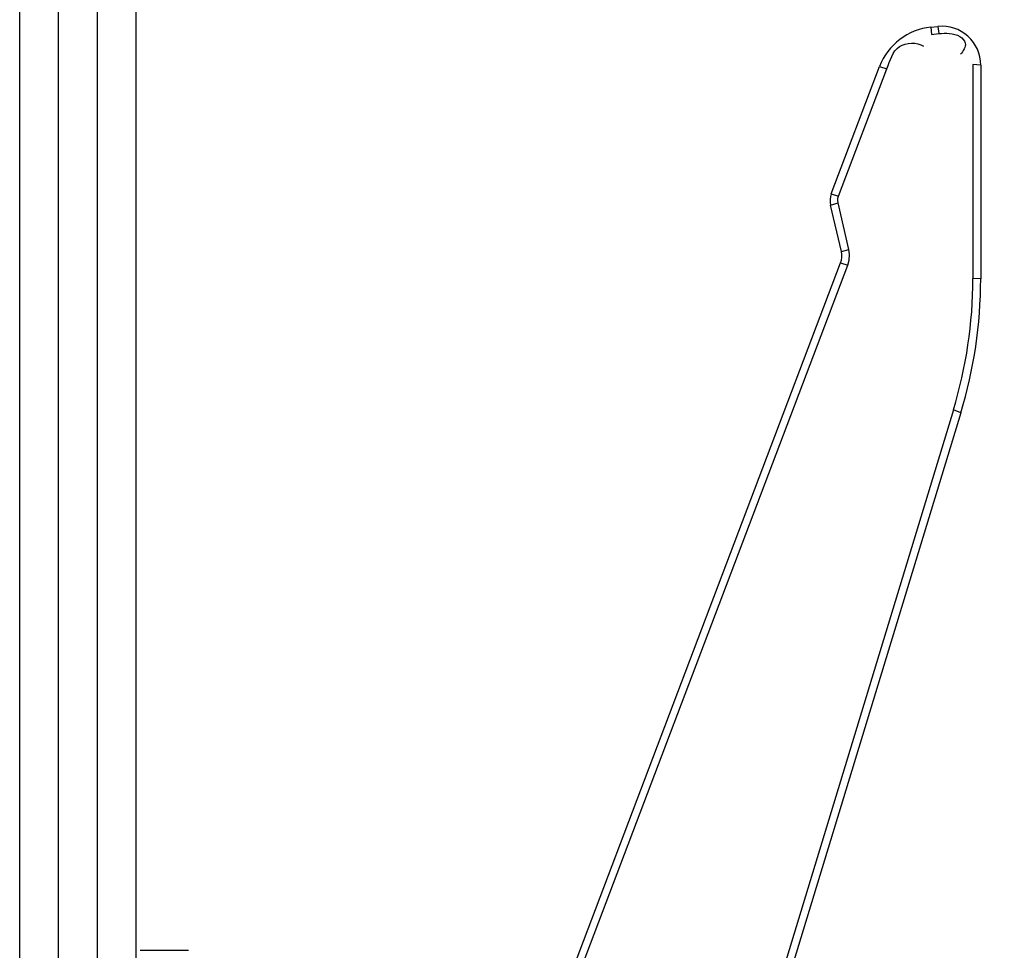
# Paper-space layout 'Sheet' of a CAD drawing. Header units: inches. Extents: x 0.2 to 10.8, y 0.2 to 8.3.
# Tile 519 of 545: x 8.11 to 8.313, y 6.881 to 7.072. Entities that reach past the tile are written whole.
import ezdxf

# ---------------------------------------------------------------- set-up
doc = ezdxf.new("R2010")
doc.units = ezdxf.units.IN
doc.header["$MEASUREMENT"] = 0
doc.layers.get('0').update_dxf_attribs({"lineweight": 5})
doc.layers.add('02___PRT_ALL_AXES', color=7, linetype='Continuous')
doc.styles.add('My Text', font='tahoma.ttf')
doc.dimstyles.new('My Dimension - mm [in] (ANSI)$0', dxfattribs={"dimtxt": 0.12, "dimasz": 0.098425, "dimexe": 0.125, "dimexo": 0.063, "dimgap": 0.031496, "dimtad": 0, "dimlfac": 250, "dimzin": 4, "dimdsep": 46, "dimtxsty": 'My Text', "dimblk": 'Filled-1', "dimcen": 0.09, "dimclrd": 1, "dimclre": 1, "dimclrt": 1, "dimadec": 1, "dimazin": 1, "dimtfac": 1, "dimtofl": 0, "dimtmove": 0, "dimatfit": 3, "dimfxl": 1, "dimtolj": 1, "dimtzin": 4, "dimlwd": -1, "dimlwe": -1, "dimarcsym": 0})

# ---------------------------------------------------------------- blocks, each defined once
blk = doc.blocks.new('*D10')
at = {"color": 1, "true_color": 0xff0000}
for p, q in [((9.4496, 8.02494), (8.40389, 8.02494)), ((8.52889, 7.92651), (8.52889, 7.82346)), ((8.52889, 5.99175), (8.52889, 6.09481)), ((9.1304, 5.89333), (8.40389, 5.89333))]:
    blk.add_line(p, q, dxfattribs=at)
at = {"layer": 'Defpoints', "color": 0}
for p in [(9.5126, 8.02494), (8.52889, 5.89333), (9.1934, 5.89333)]:
    blk.add_point(p, dxfattribs=at)
at = {"color": 1, "true_color": 0xff0000, "insert": (8.52889, 6.95913), "char_height": 0.12, "attachment_point": 5, "rotation": 90, "style": 'My Text'}
blk.add_mtext('\\A1;532.90 mm [20.980 in]', dxfattribs=at)
blk = doc.blocks.new('Filled-1')

psp = doc.layouts.new('Sheet')

# ---------------------------------------------------------------- linework, layer by layer
at = {"color": 0, "linetype": 'ByBlock', "lineweight": -3}
for p, q in [((8.109877, 6.628466), (8.109877, 7.901958)), ((8.117877, 6.705958), (8.117877, 7.901958)), ((8.125877, 6.705958), (8.125877, 7.901958)), ((8.133877, 6.628466), (8.133877, 7.901958)), ((8.297535, 7.070733), (8.298994, 7.070879)), ((8.297535, 7.070733), (8.297695, 7.069248)), ((8.297695, 7.069248), (8.299154, 7.069395)), ((8.298994, 7.070879), (8.299154, 7.069395)), ((8.307794, 7.062919), (8.306194, 7.063027)), ((8.306194, 7.063027), (8.306194, 7.018991)), ((8.307794, 7.062919), (8.307794, 7.018884)), ((8.277029, 7.036413), (8.286981, 7.06264)), ((8.278525, 7.035953), (8.288477, 7.06218)), ((8.286981, 7.06264), (8.288477, 7.06218)), ((8.276873, 7.034087), (8.278431, 7.034557)), ((8.277029, 7.036413), (8.278525, 7.035953)), ((8.28066, 7.02498), (8.278431, 7.034557)), ((8.279102, 7.02451), (8.276873, 7.034087)), ((8.279102, 7.02451), (8.28066, 7.02498)), ((8.215598, 6.855244), (8.278946, 7.022184)), ((8.217094, 6.854784), (8.280441, 7.021724)), ((8.278946, 7.022184), (8.280441, 7.021724)), ((8.307794, 7.018884), (8.306194, 7.018991)), ((8.302162, 6.991917), (8.254256, 6.834636)), ((8.303692, 6.991343), (8.302162, 6.991917)), ((8.303692, 6.991343), (8.239458, 6.780453))]:
    psp.add_line(p, q, dxfattribs=at)
for points in [[(8.278431, 7.034557), (8.27837, 7.035023), (8.278402, 7.035499), (8.278525, 7.035953)], [(8.280441, 7.021724), (8.280728, 7.02278), (8.280803, 7.023891), (8.28066, 7.02498)]]:
    psp.add_lwpolyline(points, dxfattribs=at)
for centre, radius, start, end in [((8.299794, 7.062919), 0.008, 0, 95.74), ((8.298799, 7.058156), 0.01264, 95.74, 159.22), ((8.280769, 7.034994), 0.004, 159.22, 193.1), ((8.275206, 7.023603), 0.004, 339.22, 13.1), ((8.212764, 7.019067), 0.09343, 343.10658, 359.95342), ((8.213274, 7.018884), 0.09452, 343.06, 0)]:
    psp.add_arc(centre, radius, start, end, dxfattribs=at)
for points, knots in [([(8.299154, 7.069395), (8.300613, 7.069541), (8.302824, 7.069648), (8.305179, 7.067283), (8.304165, 7.06578), (8.303636, 7.065144)], [0, 0, 0, 0, 0.5103622, 0.7117988, 1, 1, 1, 1]), ([(8.288477, 7.06218), (8.289095, 7.063808), (8.290108, 7.067561), (8.294645, 7.067712), (8.296005, 7.066784)], [0, 0, 0, 0, 0.5139838, 1, 1, 1, 1])]:
    psp.add_open_spline(points, degree=3, knots=knots, dxfattribs=at)
at = {"layer": '02___PRT_ALL_AXES', "color": 0, "linetype": 'ByBlock', "lineweight": -3}
psp.add_line((8.134677, 6.880677), (8.144677, 6.880677), dxfattribs=at)

# ---------------------------------------------------------------- dimensions: what is measured, and where the dimension line sits
dim = psp.add_linear_dim(base=(8.528889, 5.893326), p1=(9.512596, 8.02494), p2=(9.193401, 5.893326), angle=90, dimstyle='My Dimension - mm [in] (ANSI)$0', override={"dimpost": ' mm'})
dim.commit()
dim.dimension.update_dxf_attribs({"geometry": '*D10', "text_midpoint": (8.528889, 6.959133)})

doc.saveas('drawing.dxf')
